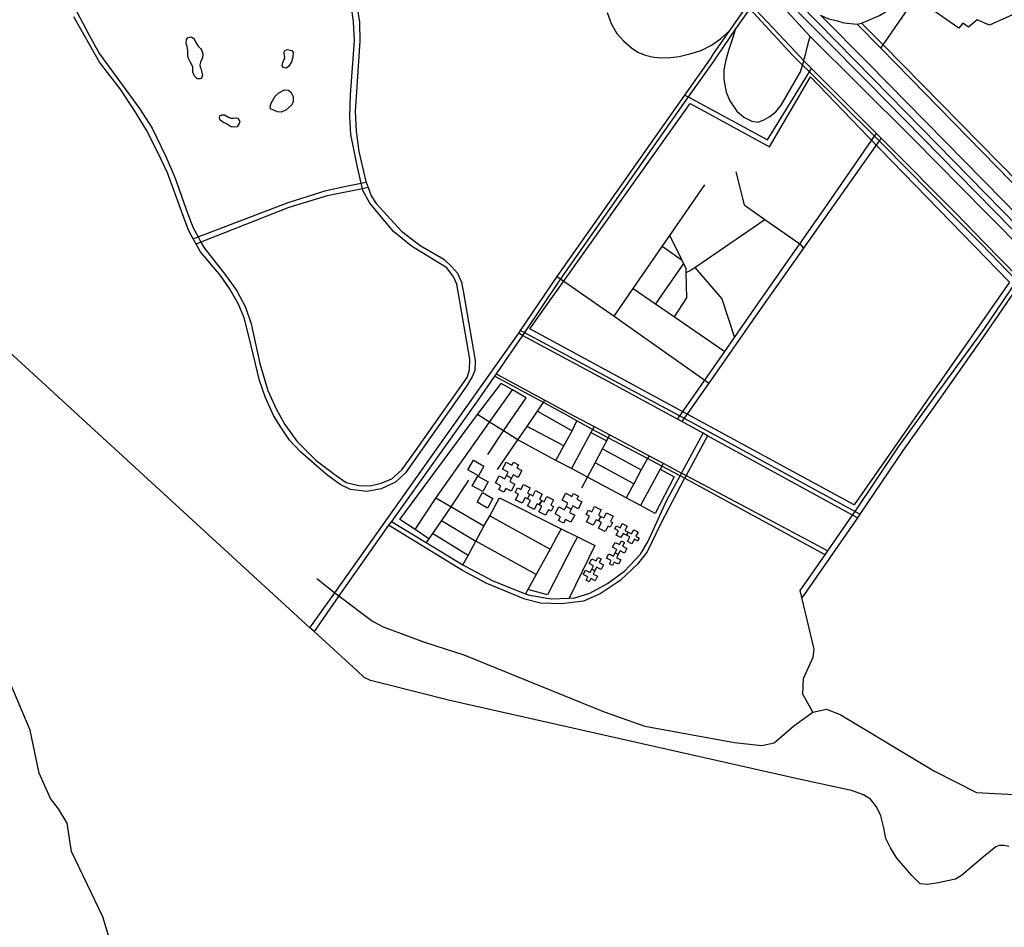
# Model space of a CAD drawing. Header units: millimetres. Extents: x 664923 to 767831, y 3118803 to 3207600.
# Tile 285 of 422: x 730425 to 733298, y 3154375 to 3157025. Entities that reach past the tile are written whole.
import ezdxf

# ---------------------------------------------------------------- set-up
doc = ezdxf.new("R2010")
doc.units = ezdxf.units.MM
for name, color, linetype in [('buildings', 5, 'Continuous'), ('parks', 8, 'Continuous'), ('roads_2', 2, 'Continuous'), ('roads_3', 3, 'Continuous'), ('water', 7, 'Continuous')]:
    doc.layers.add(name, color=color, linetype=linetype)

msp = doc.modelspace()

# ---------------------------------------------------------------- linework, layer by layer
at = {"layer": 'buildings'}
for points in [[(731732.94, 3155710.36), (731748.7, 3155738.59), (731779.31, 3155721.69), (731763.55, 3155693.46), (731732.94, 3155710.36)], [(731859.6, 3155686.3), (731845.01, 3155694.1), (731850.26, 3155703.79), (731833.37, 3155712.83), (731844.33, 3155733.06), (731861.21, 3155724.02), (731865.98, 3155732.84), (731880.57, 3155725.02), (731875.79, 3155716.21), (731890.49, 3155708.34), (731879.54, 3155688.11), (731864.84, 3155695.98), (731859.6, 3155686.3)], [(731745.5, 3155664.47), (731761.26, 3155692.7), (731791.87, 3155675.81), (731776.11, 3155647.58), (731745.5, 3155664.47)], [(731845.01, 3155694.1), (731859.6, 3155686.3), (731854.54, 3155676.95), (731869.82, 3155668.78), (731858.74, 3155648.3), (731843.46, 3155656.48), (731837.43, 3155645.34), (731822.85, 3155653.15), (731828.88, 3155664.29), (731812.82, 3155672.89), (731823.9, 3155693.36), (731839.96, 3155684.77), (731845.01, 3155694.1)], [(731877.27, 3155657.92), (731886.88, 3155652.94), (731894.96, 3155668.37), (731914.54, 3155658.22), (731906.46, 3155642.79), (731913.4, 3155639.2), (731906.28, 3155626.01), (731899.51, 3155629.53), (731891.07, 3155613.39), (731871.48, 3155623.54), (731879.93, 3155639.67), (731870.32, 3155644.65), (731877.27, 3155657.92)], [(731913.4, 3155639.2), (731922.08, 3155634.75), (731930.16, 3155650.18), (731949.75, 3155640.03), (731941.67, 3155624.61), (731947.91, 3155621.37), (731940.95, 3155608.1), (731934.72, 3155611.33), (731926.27, 3155595.21), (731906.69, 3155605.34), (731915.14, 3155621.48), (731906.28, 3155626.01), (731913.4, 3155639.2)], [(731759.29, 3155615.93), (731775.05, 3155644.16), (731805.65, 3155627.25), (731789.89, 3155599.02), (731759.29, 3155615.93)], [(731947.91, 3155621.37), (731955.21, 3155617.62), (731963.29, 3155633.05), (731982.88, 3155622.9), (731974.8, 3155607.48), (731982.35, 3155603.56), (731975.4, 3155590.29), (731967.84, 3155594.2), (731959.39, 3155578.08), (731939.82, 3155588.22), (731948.27, 3155604.35), (731940.95, 3155608.1), (731947.91, 3155621.37)], [(732033.98, 3155595.51), (732019.39, 3155603.31), (732024.64, 3155613.01), (732007.75, 3155622.04), (732018.7, 3155642.27), (732035.59, 3155633.24), (732040.36, 3155642.05), (732054.94, 3155634.23), (732050.17, 3155625.42), (732064.87, 3155617.55), (732053.92, 3155597.32), (732039.22, 3155605.19), (732033.98, 3155595.51)], [(732019.39, 3155603.31), (732033.98, 3155595.51), (732028.93, 3155586.16), (732044.19, 3155577.99), (732033.13, 3155557.51), (732017.84, 3155565.69), (732011.82, 3155554.55), (731997.23, 3155562.36), (732003.25, 3155573.5), (731987.2, 3155582.1), (731998.27, 3155602.57), (732014.34, 3155593.98), (732019.39, 3155603.31)], [(732084.31, 3155593.28), (732093.93, 3155588.31), (732102, 3155603.74), (732121.58, 3155593.59), (732113.51, 3155578.16), (732120.45, 3155574.57), (732113.34, 3155561.38), (732106.56, 3155564.9), (732098.11, 3155548.76), (732078.53, 3155558.91), (732086.98, 3155575.04), (732077.37, 3155580.02), (732084.31, 3155593.28)], [(732120.45, 3155574.57), (732129.13, 3155570.12), (732137.21, 3155585.55), (732156.79, 3155575.4), (732148.71, 3155559.97), (732154.97, 3155556.74), (732148, 3155543.47), (732141.77, 3155546.7), (732133.32, 3155530.58), (732113.74, 3155540.72), (732122.18, 3155556.84), (732113.34, 3155561.38), (732120.45, 3155574.57)], [(732195.68, 3155520.03), (732185.77, 3155525.31), (732179.03, 3155512.81), (732165.17, 3155520.19), (732171.91, 3155532.69), (732161.29, 3155538.37), (732166.01, 3155547.13), (732176.62, 3155541.47), (732183.43, 3155554.1), (732197.29, 3155546.7), (732190.49, 3155534.09), (732200.42, 3155528.8), (732195.68, 3155520.03)], [(732200.42, 3155528.8), (732210.13, 3155523.61), (732216.79, 3155535.96), (732229.65, 3155529.1), (732223, 3155516.77), (732232.64, 3155511.63), (732227.9, 3155502.86), (732218.28, 3155508), (732211.02, 3155494.51), (732198.16, 3155501.38), (732205.41, 3155514.84), (732195.68, 3155520.03), (732200.42, 3155528.8)], [(732162.44, 3155468.6), (732167.64, 3155478.53), (732154.97, 3155485.09), (732162.24, 3155498.97), (732174.89, 3155492.41), (732180.46, 3155503.06), (732189.32, 3155498.46), (732183.76, 3155487.84), (732196.53, 3155481.22), (732189.26, 3155467.34), (732176.52, 3155473.95), (732171.31, 3155464.01), (732162.44, 3155468.6)], [(732094.25, 3155420.79), (732099.44, 3155430.7), (732086.77, 3155437.26), (732094.04, 3155451.14), (732106.68, 3155444.59), (732112.25, 3155455.23), (732121.12, 3155450.63), (732115.56, 3155440.01), (732128.34, 3155433.4), (732121.07, 3155419.52), (732108.31, 3155426.12), (732103.11, 3155416.18), (732094.25, 3155420.79)], [(732171.31, 3155464.01), (732166.22, 3155454.28), (732178.7, 3155447.81), (732171.96, 3155434.93), (732159.49, 3155441.39), (732154.44, 3155431.75), (732145.57, 3155436.34), (732150.61, 3155445.97), (732136.98, 3155453.03), (732143.72, 3155465.92), (732157.34, 3155458.86), (732162.44, 3155468.6), (732171.31, 3155464.01)], [(732103.11, 3155416.18), (732098.02, 3155406.46), (732110.5, 3155399.99), (732103.77, 3155387.11), (732091.3, 3155393.57), (732086.24, 3155383.93), (732077.37, 3155388.52), (732082.42, 3155398.16), (732068.78, 3155405.22), (732075.52, 3155418.09), (732089.14, 3155411.04), (732094.25, 3155420.79), (732103.11, 3155416.18)]]:
    msp.add_lwpolyline(points, close=True, dxfattribs=at)
at = {"layer": 'parks'}
msp.add_lwpolyline([(732859.59, 3155608.85), (732385.21, 3155866.29), (731913.03, 3156122.68), (732381.52, 3156780.48), (732612.52, 3156654.16), (732732.1, 3156858.08), (732900.89, 3156682.96), (733313.23, 3156258.8), (732859.59, 3155608.85)], close=True, dxfattribs=at)
at = {"layer": 'roads_2'}
for points in [[(731120.66, 3158154.72), (731296.81, 3158039.43), (731358.19, 3158004.03), (731496.77, 3157930.45), (731606.39, 3157868.36), (731661.28, 3157833.95), (731713.22, 3157793.61), (731765.3, 3157748.83), (732087.67, 3157485.36), (732132.82, 3157460.31), (732308.2, 3157363.04), (732439.59, 3157293.24), (732526.61, 3157235.47), (732581.32, 3157188.65), (732644.32, 3157128.81), (732914.97, 3156852.48), (733384.4, 3156373.85)], [(733373.1, 3156360.09), (732901.67, 3156840.85), (732631.36, 3157114.17), (732571.57, 3157174.48), (732514.89, 3157219.27), (732429.88, 3157276.68), (732298.51, 3157344.35), (732171.48, 3157415.3), (732102.9, 3157453.47), (732075.74, 3157468.64), (732063.13, 3157476.8), (732029.72, 3157500.73), (731959.13, 3157560.36), (731752.24, 3157737.37), (731699.12, 3157781.32), (731654.11, 3157815.92), (731649.5, 3157819.47), (731640.76, 3157825.29), (731626.83, 3157834.58), (731597.4, 3157854.21), (731486.92, 3157915.18), (731350.3, 3157991.01), (731287.83, 3158025.27), (731109.68, 3158138.97)], [(732440.09, 3156911), (732449.25, 3156925.04), (732496.96, 3156993.28), (732713.6, 3157303.13), (732761.7, 3157374.65)], [(732774.01, 3157368.1), (732725.02, 3157297.92), (732513.93, 3156997.74), (732459.76, 3156919.55), (732450.55, 3156904.53)], [(732761.25, 3157038.56), (732784.43, 3157027.51), (732811.15, 3157021.08), (732829.78, 3157015.48), (732868.3, 3157011.98), (732881.14, 3157014.67), (732899.1, 3157022.18), (732933.55, 3157036.76), (732955.68, 3157050.49), (732981.48, 3157075.11), (733006.66, 3157110.98), (733021.21, 3157144.18), (733026.46, 3157170.04), (733026.9, 3157199.49), (733022.57, 3157231.09), (733011.68, 3157262.36), (732999.06, 3157287.25), (732979.5, 3157309.55), (732953.78, 3157331.74), (732925.75, 3157347.13), (732897.2, 3157356.57), (732867.15, 3157359.25), (732837.38, 3157357.64), (732810.89, 3157351.64)], [(732708.81, 3156892.11), (732681.22, 3156920.28), (732565.84, 3157044.48), (732509.17, 3157096.33), (732432.44, 3157161.41), (732354.51, 3157211.31), (732256.77, 3157262.01)], [(732275.37, 3157267.19), (732386.49, 3157211.2), (732451.85, 3157165.02), (732501.63, 3157123.77), (732573.16, 3157053.58), (732689.77, 3156929.9), (732712.55, 3156905.12)], [(732630.78, 3157085.43), (732730.96, 3156976.22), (732872.04, 3156835.96), (733030.58, 3156677.61), (733245.79, 3156460.32), (733362.83, 3156341.81)], [(732139.37, 3157045.78), (732151.06, 3157013.55), (732167.05, 3156984.23), (732188.03, 3156962.16), (732210, 3156942.4), (732228.23, 3156929.74), (732250.23, 3156920.97), (732274.75, 3156915.32), (732298.64, 3156913.99), (732324.34, 3156914.33), (732349.41, 3156917.06), (732380.28, 3156925.64), (732413.53, 3156935.33)], [(732761.25, 3157038.56), (732900.93, 3156897.93), (733293.78, 3156498.06), (733413.31, 3156375.22)], [(732513.93, 3156997.74), (732502.4, 3156963.98), (732493.46, 3156935.19), (732484.6, 3156902.81), (732479.84, 3156878.75)], [(735577.83, 3155092.92), (735543.08, 3155108.09), (735467.92, 3155140.9), (735231.15, 3155237.94), (734906.62, 3155376.34), (734562.67, 3155522.13), (734549.96, 3155528.48), (734241.37, 3155682.29), (734142.51, 3155732.88), (734079.84, 3155772.58), (734058.96, 3155786.16), (734019.03, 3155814.87), (733973.02, 3155847.57), (733936.91, 3155877.28), (733914.42, 3155896.8), (733903.62, 3155907.29), (733899.94, 3155910.65), (733867.32, 3155945.18), (733661.26, 3156191.6), (733543.31, 3156323.65), (733453.72, 3156413.66), (733444.59, 3156422.66), (732937.41, 3156941.53), (732868.3, 3157011.98)], [(732881.14, 3157014.67), (732943.95, 3156951.03), (733452.81, 3156433.6)], [(732413.53, 3156935.33), (732443.01, 3156950.56), (732470.12, 3156969.24), (732496.96, 3156993.28)], [(732718.29, 3156926.25), (732722.56, 3156944.11), (732727.01, 3156962.08), (732730.96, 3156976.22)], [(731271.72, 3155249.91), (731343.99, 3155352.11), (731880.79, 3156109.36), (731886.47, 3156117.45), (731993.16, 3156275.33), (732365.54, 3156804.72), (732440.09, 3156911)], [(732479.84, 3156878.75), (732479.38, 3156850.31), (732486.07, 3156812.96), (732496.99, 3156787.62), (732517.1, 3156758.12), (732537.32, 3156740.24), (732561.29, 3156728.81), (732579.4, 3156725.29), (732595.81, 3156732.4), (732614.01, 3156741.91), (732631.39, 3156755.47), (732646.89, 3156775.1), (732703.5, 3156872.84), (732708.81, 3156892.11), (732712.55, 3156905.12), (732713.8, 3156910.45)], [(732713.8, 3156910.45), (732718.29, 3156926.25)], [(732450.55, 3156904.53), (732375.5, 3156799.32), (732003.13, 3156268.3), (731897.51, 3156111.49), (731891.81, 3156103.37), (731814.88, 3155991.09), (731809.98, 3155983.95), (731762.81, 3155915.11), (731509.34, 3155560.03), (731501.47, 3155548.78), (731356.1, 3155342.87), (731283.67, 3155238.96)], [(732365.54, 3156804.72), (732375.5, 3156799.32), (732606.73, 3156674.41), (732729.47, 3156872.83), (732735.14, 3156882.71)], [(733334.62, 3156262.86), (733229.79, 3156370.56), (733151.06, 3156449.52), (732943.24, 3156660.62), (732932.76, 3156671.18), (732919.4, 3156684.64), (732729.47, 3156872.83), (732708.81, 3156892.11)], [(732712.55, 3156905.12), (732735.14, 3156882.71), (732924.92, 3156692.54), (732938.23, 3156678.91), (732950.68, 3156666.19), (733157.16, 3156458.82), (733238.09, 3156374.89), (733340.33, 3156271.19)], [(733311.47, 3154611.05), (733296.93, 3154614.36), (733282.78, 3154614.4), (733273.34, 3154609.64), (733236.72, 3154581.32), (733172.51, 3154526.87), (733155.77, 3154515.79), (733099.97, 3154503.95), (733072.3, 3154499.82), (733052.71, 3154502.51), (733028.09, 3154526.04), (732983.9, 3154576.82), (732966.05, 3154607.33), (732952.35, 3154634.88), (732946.48, 3154665.53), (732937.88, 3154701.03), (732925.2, 3154726.64), (732907.64, 3154748.86), (732887, 3154761.55), (732852.21, 3154774.27), (732702.89, 3154806.9), (731680.1, 3155037.51), (731491.51, 3155084.62), (731448.6, 3155095.41), (731429.91, 3155104.86), (731409.14, 3155123.99), (731283.67, 3155238.96), (731271.72, 3155249.91), (730168.44, 3156261.11)], [(732702.39, 3155358.11), (732774.69, 3155462.46), (732782.85, 3155474.24), (732855.04, 3155578.44), (732862.33, 3155589.35), (732989.33, 3155778.11), (733098.54, 3155930.14), (733237.68, 3156120.36), (733334.62, 3156262.86), (733340.33, 3156271.19)], [(733348.54, 3156262.86), (733342.78, 3156254.47), (733246.26, 3156113.01), (733112.77, 3155922.79), (733002.33, 3155768.18), (732876.3, 3155581.74), (732868.96, 3155570.81), (732714.47, 3155348.19), (732707.14, 3155337.96)], [(732868.96, 3155570.81), (732855.04, 3155578.44), (732432.03, 3155810.2), (732418.86, 3155817.42), (732356.8, 3155851.42), (732344.06, 3155858.33), (732154.53, 3155961.33), (731891.81, 3156103.37), (731880.79, 3156109.36)], [(731886.47, 3156117.45), (731897.51, 3156111.49), (732158.61, 3155971.18), (732350.79, 3155868.05), (732363.58, 3155861.19), (732862.33, 3155589.35), (732876.3, 3155581.74)], [(731291.66, 3155393.02), (731343.99, 3155352.11), (731356.1, 3155342.87), (731454.01, 3155269.09), (731485.04, 3155252.1), (731606.13, 3155207.45), (731720.56, 3155170.92), (732130.7, 3155004.48), (732248.86, 3154961.92), (732510.09, 3154914.66), (732590.41, 3154905.47), (732626.35, 3154914.09), (732683.5, 3154962.99), (732739.02, 3155003.23), (732778.92, 3155012.28), (732818.94, 3154996.55), (733094.06, 3154831.06), (733216.29, 3154768.48), (733489.8, 3154754.47)], [(732739.02, 3155003.23), (732710.19, 3155055.46), (732712.17, 3155101.1), (732740.17, 3155163.79), (732742.59, 3155187.53), (732707.14, 3155337.96), (732702.39, 3155358.11)]]:
    msp.add_lwpolyline(points, dxfattribs=at)
at = {"layer": 'roads_3'}
for points in [[(732937.41, 3156941.53), (732943.95, 3156951.03), (733160.59, 3157264.94), (733169.8, 3157277.47)], [(733166.25, 3157234.7), (733248.28, 3157177.8), (733381.06, 3157085.24), (733354.92, 3157052.24), (733340.99, 3157061.6), (733321.9, 3157038.83), (733254.18, 3157009.22), (733218.69, 3157024.1), (733193.3, 3157003.11), (733176.53, 3157015.18), (733165.46, 3157000.54), (733057.4, 3157074.66), (733166.25, 3157234.7)], [(730581.89, 3157066.42), (730627.98, 3156979.99), (730657.42, 3156924.87), (730774.49, 3156765.98), (730811.14, 3156708.06), (730851.74, 3156625.2), (730878.13, 3156562.42), (730914.19, 3156459.58), (730931.3, 3156417.23), (730945.68, 3156390.51), (730953.78, 3156375.45), (730962.79, 3156358.72), (731026.77, 3156278.03), (731058.74, 3156233.02), (731084.09, 3156185.67), (731100.09, 3156137.16), (731125.54, 3156021.6), (731149.04, 3155942.81), (731173.3, 3155888.81), (731198.11, 3155843.42), (731233.37, 3155794.05), (731289.47, 3155738.23), (731348.55, 3155694), (731377.3, 3155674.2), (731414.02, 3155664.89), (731447.7, 3155663.65), (731479.81, 3155671.91), (731510.78, 3155684.15), (731539.45, 3155710.38), (731573.08, 3155756.16), (731730.16, 3155980.3), (731737.74, 3156003.01), (731738.17, 3156034.24), (731700.72, 3156252.81), (731690.89, 3156273.78), (731670.83, 3156300.11), (731568.42, 3156363.67), (731515.62, 3156406.35), (731446.65, 3156489.66), (731426.41, 3156526.04), (731425.14, 3156531.44), (731421.37, 3156547.53), (731410.41, 3156594.42), (731391.43, 3156690.17), (731387.97, 3156741.79), (731390.55, 3156805.69), (731401.73, 3156963.79), (731399.25, 3157018.91), (731392.32, 3157069.42)], [(731407.94, 3157073.2), (731416.02, 3157017.16), (731417.46, 3156962.01), (731403.37, 3156757.02), (731406.6, 3156699.14), (731414.73, 3156640.31), (731434.95, 3156552.92), (731435.85, 3156550.43), (731441.51, 3156534.82), (731450.43, 3156510.2), (731464.83, 3156487.93), (731538.96, 3156407.5), (731593.84, 3156365.9), (731661.97, 3156325.26), (731687.17, 3156302.86), (731702.52, 3156285.12), (731713.5, 3156258.96), (731720.05, 3156227.51), (731753.6, 3156029.69), (731753.12, 3156000.89), (731745.46, 3155982.68), (731726.18, 3155952.11), (731550.43, 3155701.93), (731521.54, 3155674.45), (731479.53, 3155655.4), (731437.66, 3155647.29), (731390.45, 3155653.13), (731359.82, 3155667.61), (731320.35, 3155697.37), (731244.04, 3155763.37), (731212.51, 3155797.28), (731186.47, 3155834.93), (731165.76, 3155868.87), (731141.12, 3155924.26), (731124.85, 3155971.13), (731094.11, 3156097.53), (731079.73, 3156154.5), (731063.78, 3156193.92), (731036.89, 3156240.24), (731010.5, 3156278.4), (730952.65, 3156347.01), (730939.89, 3156369.99), (730931.52, 3156385.07), (730917.2, 3156410.85), (730896.77, 3156465.8), (730855.85, 3156577.41), (730829.09, 3156635.01), (730794.8, 3156702.52), (730758.38, 3156762.87), (730717.78, 3156823.49), (730657.32, 3156900.89), (730582.87, 3157033.18)], [(732344.06, 3155858.33), (732350.79, 3155868.05), (732423.92, 3155972.38), (732482.12, 3156056.41), (732510.38, 3156097.22), (732569.77, 3156182.99), (732700.85, 3156370.66), (732773.72, 3156475), (732919.4, 3156684.64), (732924.92, 3156692.54)], [(732938.23, 3156678.91), (732932.76, 3156671.18), (732788.05, 3156465.9), (732711.64, 3156357.99), (732584.95, 3156179.11), (732435.78, 3155964.02), (732363.58, 3155861.19), (732356.8, 3155851.42)], [(732514.7, 3156580.96), (732538.59, 3156484.51), (732599.19, 3156441.98), (732700.85, 3156370.66), (732711.64, 3156357.99)], [(730931.52, 3156385.07), (730945.68, 3156390.51), (731208.46, 3156491.51), (731319.26, 3156525.83), (731372.3, 3156537.68), (731421.37, 3156547.53), (731435.85, 3156550.43)], [(732159.02, 3156158.99), (732215.06, 3156240.21), (732299.43, 3156362.48), (732321.78, 3156394.88), (732423.84, 3156542.79)], [(731441.51, 3156534.82), (731425.14, 3156531.44), (731322.04, 3156510.19), (731210.24, 3156476.33), (730953.78, 3156375.45), (730939.89, 3156369.99)], [(732369.72, 3156286.39), (732380.81, 3156292.59), (732394.37, 3156301.87), (732599.19, 3156441.98)], [(732335.7, 3156157.17), (732371.78, 3156212.62), (732369.72, 3156286.39), (732369.38, 3156298.34), (732362.1, 3156313.13), (732357.7, 3156322.04), (732321.78, 3156394.88)], [(732357.7, 3156322.04), (732299.43, 3156362.48)], [(732362.1, 3156313.13), (732279.71, 3156195.72)], [(732394.37, 3156301.87), (732473.24, 3156210.06), (732510.38, 3156097.22)], [(731993.16, 3156275.33), (732003.13, 3156268.3), (732159.02, 3156158.99), (732423.92, 3155972.38), (732435.78, 3155964.02)], [(732215.06, 3156240.21), (732279.71, 3156195.72), (732335.7, 3156157.17), (732482.12, 3156056.41)], [(731814.88, 3155991.09), (731957.49, 3155913.92), (732025.69, 3155877), (732100.83, 3155837.08), (732146.85, 3155812.62), (732261.09, 3155751.93), (732302.87, 3155729.73), (732356.2, 3155701.4), (732369.38, 3155694.39), (732637.3, 3155552.06), (732782.85, 3155474.24)], [(731534.54, 3155565.61), (731761.06, 3155872.36), (731830.17, 3155962.6)], [(732774.69, 3155462.46), (732365.07, 3155686.15), (732351.98, 3155693.32), (732298.47, 3155721.58), (732256.6, 3155743.68), (732142.33, 3155804.01), (732108.97, 3155821.64), (732096.28, 3155828.64), (732050.65, 3155853.87), (732021.07, 3155870.23), (731952.77, 3155907.02), (731809.98, 3155983.95)], [(731902.76, 3155920.85), (731862.35, 3155944.09), (731830.17, 3155962.6)], [(731578.78, 3155536.29), (731639.36, 3155628.27), (731796.11, 3155850.13), (731862.35, 3155944.09)], [(731791.09, 3155755.55), (731836.93, 3155824.23), (731902.76, 3155920.85)], [(731819.08, 3155711.8), (731878.27, 3155798), (731905.15, 3155837.33), (731935.4, 3155881.59), (731952.77, 3155907.02), (731957.49, 3155913.92)], [(731935.4, 3155881.59), (732036.45, 3155824.77)], [(732278.82, 3155583.46), (732236.18, 3155606.3), (732194.06, 3155628.85), (732081.8, 3155688.98), (732034.72, 3155714.2), (731989.49, 3155738.42), (731878.27, 3155798), (731836.93, 3155824.23), (731796.11, 3155850.13), (731761.06, 3155872.36)], [(731989.49, 3155738.42), (732012.56, 3155780.85), (732036.45, 3155824.77), (732050.65, 3155853.87)], [(732012.56, 3155780.85), (731905.15, 3155837.33)], [(732100.83, 3155837.08), (732096.28, 3155828.64), (732091.45, 3155819.67), (732034.72, 3155714.2)], [(732091.45, 3155819.67), (732137.98, 3155795.76)], [(732432.03, 3155810.2), (732369.38, 3155694.39), (732365.07, 3155686.15), (732295.72, 3155553.7), (732255.98, 3155471.15), (732227.35, 3155435.27), (732177.13, 3155388.12), (732118.65, 3155348.31), (732070.14, 3155327.61), (732005.45, 3155319.1), (731944.47, 3155321.51), (731898.95, 3155333.39), (731787.92, 3155378.48), (731717.28, 3155416.86), (731501.47, 3155548.78)], [(731509.34, 3155560.03), (731611.29, 3155498.28), (731718.28, 3155433.29), (731726.27, 3155428.43), (731805.37, 3155386.33), (731900.96, 3155349.13), (731912.14, 3155344.79), (731976.08, 3155334.09), (732027.94, 3155336.37), (732044.79, 3155337.12), (732088.69, 3155350.49), (732139.85, 3155378.48), (732189.45, 3155415.34), (732236.54, 3155464.66), (732257.64, 3155500.95), (732313.39, 3155621.9), (732351.98, 3155693.32), (732356.2, 3155701.4), (732418.86, 3155817.42)], [(732065.45, 3155657.94), (732081.8, 3155688.98), (732104.06, 3155731.3), (732125.38, 3155771.79), (732137.98, 3155795.76), (732142.33, 3155804.01), (732146.85, 3155812.62)], [(732125.38, 3155771.79), (732238.67, 3155710.76)], [(732261.09, 3155751.93), (732256.6, 3155743.68), (732238.67, 3155710.76), (732216.59, 3155670.21), (732194.06, 3155628.85)], [(732216.59, 3155670.21), (732104.06, 3155731.3)], [(732302.87, 3155729.73), (732298.47, 3155721.58), (732293.51, 3155712.42), (732236.18, 3155606.3)], [(732293.51, 3155712.42), (732334.58, 3155689.95), (732278.82, 3155583.46)], [(731734.37, 3155680.5), (731682.85, 3155602.67), (731655.42, 3155562.65), (731629.66, 3155525.07), (731619.05, 3155509.6), (731611.29, 3155498.28)], [(731779.4, 3155545.81), (731682.85, 3155602.67), (731639.36, 3155628.27)], [(731718.28, 3155433.29), (731733.32, 3155460.96), (731755.62, 3155502.02), (731779.4, 3155545.81), (731796.25, 3155576.81), (731824.67, 3155629.15), (732004.55, 3155538.82), (732052.13, 3155514.92), (732102.73, 3155489.52)], [(731619.05, 3155509.6), (731578.78, 3155536.29), (731534.54, 3155565.61)], [(731655.42, 3155562.65), (731755.62, 3155502.02)], [(731796.25, 3155576.81), (731972.21, 3155478.97)], [(732004.55, 3155538.82), (731991.59, 3155514.26), (731972.21, 3155478.97), (731931.65, 3155405.05), (731907.65, 3155361.33), (731900.96, 3155349.13)], [(731733.32, 3155460.96), (731629.66, 3155525.07)], [(731931.65, 3155405.05), (731755.62, 3155502.02)], [(732052.13, 3155514.92), (732039.31, 3155490.18), (731965.22, 3155346.22)], [(732102.73, 3155489.52), (732027.94, 3155336.37)], [(731965.22, 3155346.22), (731907.65, 3155361.33)]]:
    msp.add_lwpolyline(points, dxfattribs=at)
at = {"layer": 'water'}
for points in [[(730942.51, 3156852.67), (730935.34, 3156860.38), (730930.55, 3156871.81), (730930.25, 3156887.02), (730922.31, 3156901.71), (730917.43, 3156911.55), (730915.67, 3156919.85), (730915.75, 3156934.7), (730913.17, 3156946.18), (730910.52, 3156955.57), (730911.16, 3156967.48), (730916.11, 3156972.74), (730925.94, 3156974.41), (730934.06, 3156969.17), (730939.19, 3156958.71), (730945.21, 3156947.66), (730952.62, 3156940.46), (730956.81, 3156934.52), (730958.98, 3156924.51), (730958.33, 3156913.58), (730952.91, 3156900.96), (730950.83, 3156893.56), (730951.72, 3156886.21), (730953.77, 3156882.2), (730958.58, 3156863.04), (730955.44, 3156853.77), (730951.16, 3156851.98), (730942.51, 3156852.67)], [(731190.96, 3156889.75), (731192.33, 3156899.66), (731198.7, 3156913.15), (731196.5, 3156927.15), (731197.59, 3156933.59), (731205.36, 3156937.74), (731219.01, 3156935.4), (731223.14, 3156929.24), (731222.19, 3156915.34), (731217.75, 3156901.73), (731209.65, 3156888.03), (731202.24, 3156883.38), (731194.54, 3156885.14), (731190.96, 3156889.75)], [(731156.71, 3156764.51), (731155.82, 3156770.13), (731158.92, 3156780.78), (731170.72, 3156801.65), (731180.65, 3156810.95), (731197.47, 3156820.13), (731208.74, 3156818.88), (731217.34, 3156812.02), (731223.16, 3156799.56), (731223.16, 3156786.38), (731218.92, 3156776.06), (731201.44, 3156760.53), (731187.33, 3156755.05), (731177.46, 3156755.55), (731156.71, 3156764.51)], [(731017.94, 3156725.27), (731009.56, 3156731.48), (731007.57, 3156738.68), (731008.95, 3156743.86), (731015.78, 3156747.3), (731022.2, 3156747.18), (731034.42, 3156740.44), (731040.87, 3156737.74), (731047.3, 3156737.38), (731057.76, 3156738.31), (731063.73, 3156735.74), (731066.74, 3156726.84), (731065.49, 3156721.41), (731059.01, 3156712.34), (731044.98, 3156711.44), (731037.37, 3156715.35), (731027.88, 3156721.05), (731017.94, 3156725.27)]]:
    msp.add_lwpolyline(points, close=True, dxfattribs=at)
msp.add_lwpolyline([(730695.96, 3154312.44), (730667.43, 3154405.87), (730575.61, 3154596.85), (730563.31, 3154679.45), (730538.46, 3154721.45), (730514.93, 3154750.73), (730481.28, 3154824.83), (730455.44, 3154951), (730348.35, 3155201.7)], dxfattribs=at)

doc.saveas('drawing.dxf')
